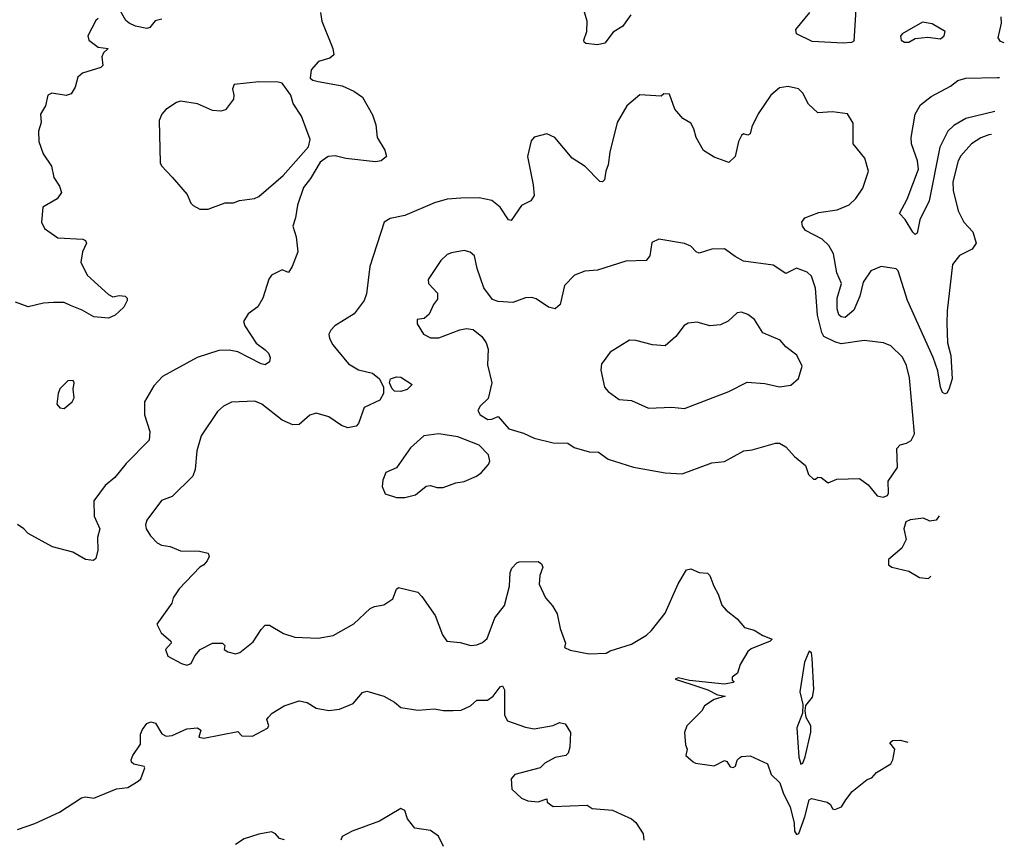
# Model space of a CAD drawing. Extents: x 1921360 to 2014538, y 768294 to 907744.
# Tile 277 of 412: x 1999525 to 2004176, y 829089 to 832961. Entities that reach past the tile are written whole.
import ezdxf

# ---------------------------------------------------------------- set-up
doc = ezdxf.new("R2010")
doc.units = 0

msp = doc.modelspace()

# ---------------------------------------------------------------- linework, layer by layer
at = {"layer": '0CON10XD'}
for points in [[(2000195.8, 832964.2), (2000164.3, 832955.7), (2000140, 832925), (2000125, 832920), (2000071.2, 832931.2), (2000042.5, 832945), (2000027, 832957), (1999993.3, 833015)], [(2002412.5, 832985), (2002388.6, 832951.4), (2002375, 832930), (2002327.8, 832902.2), (2002289.6, 832850.4), (2002255, 832842.8), (2002199.1, 832849.1), (2002191.1, 832855), (2002190.5, 832865), (2002203.5, 832905), (2002205.5, 832955), (2002179.6, 833045)], [(2003476.5, 833035), (2003465, 832860), (2003455, 832853.5), (2003415, 832850.4), (2003268.7, 832858.7), (2003194.2, 832894.2), (2003191.2, 832915), (2003257.5, 832995)], [(1999895, 832966.7), (1999885, 832957.5), (1999846.7, 832885), (1999852, 832865), (1999895, 832832), (1999942.5, 832825), (1999920, 832805), (1999913.6, 832786.4), (1999917.5, 832745), (1999907.5, 832735), (1999821.8, 832708.2), (1999799.7, 832690.3), (1999787.3, 832642.7), (1999768.8, 832611.2), (1999745, 832602.5), (1999676.1, 832613.9), (1999657.5, 832605), (1999646.2, 832555), (1999623.3, 832515), (1999626, 832475), (1999614.2, 832435), (1999615.9, 832385.9), (1999635, 832327.5), (1999675, 832270), (1999686.7, 832215), (1999712.5, 832175), (1999722.5, 832145), (1999702.5, 832115), (1999633.9, 832076.1), (1999627.5, 832005), (1999642.5, 831975), (1999705, 831930), (1999823.6, 831923.6), (1999835, 831917.5), (1999840, 831905), (1999822, 831865), (1999814, 831815), (1999844, 831755), (1999945, 831663.3), (1999965, 831652.5), (1999995, 831658), (2000022.5, 831655), (2000032, 831645), (2000032, 831635), (2000017.6, 831602.4), (1999975.5, 831564.5), (1999945, 831550.8), (1999875, 831556.9), (1999819.5, 831589.5), (1999765, 831611.1), (1999735, 831624.5), (1999684.5, 831625.5), (1999637.9, 831622.1), (1999565, 831604.4), (1999505, 831626.9)], [(2000945.6, 832995), (2000951.8, 832955), (2001004.5, 832825), (2001009.2, 832795), (2000990, 832780), (2000936.1, 832763.9), (2000902.5, 832725), (2000897.5, 832685), (2000910, 832675), (2000935, 832668.5), (2001048.3, 832648.3), (2001102.9, 832622.9), (2001143.8, 832595), (2001191.2, 832511.2), (2001207.5, 832465), (2001214.2, 832405), (2001250, 832345), (2001257.5, 832315), (2001232.5, 832295), (2001205, 832290), (2001065, 832305.8), (2001015, 832317.5), (2000982.5, 832315), (2000945, 832287.5), (2000898.8, 832211.2), (2000865, 832168.8), (2000836.7, 832085), (2000828.5, 832025), (2000815.8, 831985), (2000831.4, 831935), (2000839.2, 831865), (2000812, 831795), (2000795, 831767.5), (2000765, 831780), (2000715, 831753.8), (2000701.9, 831735), (2000674.2, 831645), (2000650, 831605), (2000605, 831571.2), (2000582.3, 831535), (2000587.7, 831515), (2000642.5, 831432.5), (2000685, 831401.1), (2000700.5, 831385), (2000708.9, 831365), (2000704.5, 831345), (2000685, 831330.8), (2000665, 831335.5), (2000555, 831392.2), (2000515, 831400), (2000465, 831398.9), (2000362.5, 831365), (2000198.8, 831275), (2000158.3, 831231.7), (2000114.2, 831155), (2000114.1, 831094.1), (2000140, 831015), (2000136, 830975), (2000027.5, 830865), (1999975, 830798), (1999929.1, 830760.9), (1999875, 830687.5), (1999876, 830615), (1999904, 830555), (1999893.1, 830515), (1999894.3, 830455), (1999884, 830416), (1999873.8, 830406.2), (1999835, 830411.4), (1999775.8, 830445.8), (1999680.5, 830470.5), (1999565, 830533.8), (1999545, 830556.2), (1999515, 830576.7)], [(2004176.4, 832852.4), (2004158.1, 832858.1), (2004146.9, 832875), (2004162.5, 832945), (2004161.5, 832975)], [(2003725, 832854.4), (2003755, 832871.8), (2003815, 832878.9), (2003875, 832870.4), (2003892.9, 832885), (2003896.7, 832905), (2003835, 832942), (2003790.7, 832949.3), (2003693.1, 832895), (2003686.4, 832883.6), (2003689.5, 832865), (2003704.5, 832854.5), (2003725, 832854.4)], [(2004131.5, 832527), (2003995.2, 832494.8), (2003938.1, 832461.9), (2003909.7, 832435), (2003871.6, 832358.4), (2003822, 832105), (2003777.1, 832015), (2003765, 831952.5), (2003755, 831946.7), (2003745, 831956.7), (2003707.3, 832017.3), (2003682, 832045), (2003717.3, 832112.7), (2003770.5, 832255), (2003766.4, 832295), (2003737.8, 832375), (2003736.7, 832405), (2003755.4, 832515), (2003780.3, 832559.7), (2003831.2, 832598.8), (2003922.9, 832647.1), (2003956.1, 832673.9), (2003995.2, 832684.8), (2004145, 832688.6), (2004153.7, 832687.7)], [(2004116.6, 832418.9), (2004103.4, 832416.6), (2004065, 832403.3), (2004021.1, 832375), (2003971.2, 832318.8), (2003958.8, 832295), (2003932.8, 832195), (2003934.8, 832154.8), (2003958.8, 832058.8), (2003985.7, 832005), (2004028.2, 831958.2), (2004043.6, 831905), (2004025, 831876.7), (2003965, 831846.9), (2003931.8, 831805), (2003906.4, 831585), (2003904.8, 831525.2), (2003907.9, 831435), (2003924.5, 831375), (2003930.5, 831265), (2003915, 831213.3), (2003905, 831196.7), (2003895, 831193.3), (2003885, 831200), (2003874.7, 831224.7), (2003861.7, 831301.7), (2003840.3, 831365), (2003719.4, 831635), (2003674.3, 831774.3), (2003665, 831784), (2003595, 831794.4), (2003545.8, 831775), (2003508.9, 831721.1), (2003493.4, 831655), (2003465, 831588.9), (2003425, 831553.8), (2003405, 831556.7), (2003395, 831567.5), (2003387.5, 831595), (2003386.4, 831645), (2003407.1, 831715), (2003384.7, 831765), (2003370, 831855), (2003347.3, 831895), (2003315.6, 831925), (2003237.1, 831965), (2003222.5, 831985), (2003220, 832005), (2003233.3, 832025), (2003299.8, 832050.2), (2003387.5, 832062.5), (2003442.8, 832087.2), (2003475, 832115.8), (2003508.1, 832165), (2003535.6, 832245), (2003517.6, 832307.6), (2003462.9, 832375), (2003462.7, 832472.7), (2003435, 832516), (2003365, 832525.8), (2003295, 832522), (2003251.7, 832561.7), (2003224.4, 832614.4), (2003204.4, 832634.4), (2003155, 832646.2), (2003115, 832638.9), (2003072.9, 832605), (2003013.3, 832516.7), (2002983.1, 832455), (2002975, 832422), (2002965, 832416), (2002945, 832422), (2002935, 832413.8), (2002920, 832385), (2002904.5, 832315.5), (2002875, 832286.2), (2002805, 832311.2), (2002755, 832343.8), (2002721.2, 832405), (2002710, 832445), (2002695, 832472.5), (2002657.5, 832495), (2002619.3, 832539.3), (2002595, 832610), (2002568.3, 832611.7), (2002555, 832600), (2002455, 832606.7), (2002393.8, 832555), (2002347.1, 832475), (2002312.5, 832335), (2002305.6, 832275), (2002293.5, 832245), (2002287.1, 832205), (2002277.5, 832195), (2002265, 832196), (2002196.9, 832266.9), (2002135, 832307.5), (2002053.3, 832405), (2002015, 832422), (2001955, 832406.2), (2001940.5, 832389.5), (2001924.2, 832315), (2001951.4, 832181.4), (2001955, 832130), (2001940, 832105), (2001895, 832083.3), (2001847.3, 832012.7), (2001834, 832015), (2001795.4, 832075.4), (2001755, 832107.1), (2001695, 832118.9), (2001608.7, 832118.7), (2001545, 832113.3), (2001483.8, 832096.2), (2001343.7, 832036.3), (2001275, 832022), (2001246.2, 832005), (2001179.4, 831795), (2001163.5, 831666.5), (2001151.9, 831635), (2001105, 831572), (2001013.8, 831515), (2000994, 831495), (2000986, 831475), (2000988, 831455), (2001004.2, 831425), (2001077.5, 831335), (2001125, 831306.9), (2001191.4, 831291.4), (2001224.2, 831265), (2001244.2, 831225), (2001244.3, 831195), (2001225.6, 831164.4), (2001151.5, 831128.5), (2001125.9, 831054.1), (2001115, 831040.6), (2001075, 831032.3), (2001045, 831044.6), (2000985.8, 831085), (2000925, 831102.5), (2000895, 831092.7), (2000845, 831049.2), (2000815, 831047.1), (2000765, 831068.5), (2000669.2, 831145), (2000635, 831159.4), (2000525, 831154.3), (2000488, 831135), (2000459.3, 831110.7), (2000382.5, 830995), (2000362.3, 830925), (2000354.6, 830835.4), (2000342.2, 830805), (2000245, 830708), (2000195, 830690), (2000125, 830596.2), (2000119.2, 830575), (2000122.5, 830555), (2000142.6, 830522.6), (2000175, 830490), (2000195, 830479.2), (2000235, 830471.5), (2000285, 830452.5), (2000375, 830449.4), (2000415, 830440), (2000420, 830425), (2000410, 830405), (2000395, 830386), (2000375.5, 830374.5), (2000277.7, 830272.3), (2000250.5, 830229.5), (2000243.3, 830205), (2000173.3, 830105), (2000193.3, 830065), (2000238.8, 830025), (2000241.2, 830015), (2000214.3, 829985.7), (2000225, 829953.3), (2000288.7, 829918.7), (2000315, 829910.8), (2000335, 829918.8), (2000352.2, 829955), (2000377.5, 829985), (2000435, 830015.6), (2000482.5, 830015), (2000493.3, 830005), (2000491.2, 829985), (2000507.5, 829975), (2000545, 829965.7), (2000565, 829971.4), (2000628, 830022), (2000665, 830080.8), (2000685, 830100), (2000705, 830100), (2000771.4, 830061.4), (2000825, 830044.5), (2000935, 830039.5), (2001005, 830051.4), (2001103, 830107), (2001180.3, 830179.7), (2001200.5, 830189.5), (2001245, 830197.3), (2001287.3, 830225), (2001305, 830271.2), (2001315, 830279.2), (2001405, 830256), (2001425, 830236.7), (2001487, 830147), (2001522.5, 830055), (2001542.5, 830025), (2001605, 830018.1), (2001655.5, 830004.5), (2001685, 830006.9), (2001711.7, 830018.3), (2001733.2, 830036.8), (2001770, 830135), (2001815, 830193.3), (2001838.6, 830285), (2001841.2, 830348.8), (2001849.5, 830370.5), (2001873.3, 830395), (2001885, 830399.2), (2001975, 830402), (2001990.5, 830390.5), (2001996.2, 830375), (2001982, 830335), (2001979.2, 830295), (2002009.1, 830229.1), (2002041.9, 830191.9), (2002064.4, 830154.4), (2002077.8, 830085), (2002104, 830016), (2002098.8, 829995), (2002125, 829981.8), (2002215, 829964.5), (2002295, 829968.8), (2002315, 829979.2), (2002415, 830010.6), (2002486.3, 830053.7), (2002509.2, 830075), (2002573.5, 830156.5), (2002635, 830296.2), (2002675, 830361.2), (2002695, 830366.2), (2002735, 830348.8), (2002775, 830346.7), (2002785.9, 830335.9), (2002803.8, 830285), (2002825, 830247.5), (2002842, 830195), (2002861.7, 830171.7), (2002915, 830130), (2002949.3, 830089.3), (2002995, 830076.7), (2003035, 830051.2), (2003080, 830035), (2003070, 830025), (2002980.9, 829989.1), (2002965, 829976), (2002928, 829915), (2002915.7, 829874.3), (2002890, 829855), (2002891.2, 829841.2), (2002900, 829835), (2002895, 829830), (2002855, 829821.1), (2002689.1, 829839.1), (2002635, 829851.4), (2002622, 829845), (2002695, 829822.5), (2002775.4, 829795.4), (2002821.2, 829771.2), (2002857.5, 829765), (2002805, 829748.8), (2002760, 829720), (2002746.9, 829695), (2002676, 829625), (2002666, 829594), (2002670, 829535), (2002678, 829515), (2002672.5, 829485), (2002706.2, 829455), (2002718.1, 829448.1), (2002805, 829436), (2002855, 829461.2), (2002865.8, 829455.8), (2002880.6, 829430.6), (2002895, 829428), (2002905.8, 829435), (2002915, 829462.5), (2002925, 829473.3), (2002935, 829480), (2002975, 829483.3), (2003057.5, 829445), (2003075.7, 829395), (2003116.3, 829356.3), (2003133.2, 829303.2), (2003165, 829242.5), (2003183.4, 829165), (2003185, 829126.7), (2003195, 829112), (2003205, 829116), (2003234.8, 829195), (2003255, 829275.7), (2003265, 829282), (2003340, 829265), (2003355, 829252.5), (2003365, 829233.3), (2003375, 829230), (2003407.9, 829242.1), (2003428, 829275), (2003458, 829315), (2003528.3, 829371.7), (2003550, 829380), (2003573.3, 829405), (2003640, 829445), (2003650, 829465), (2003660, 829515), (2003636, 829545), (2003647.5, 829555), (2003685, 829556.5), (2003720.5, 829548.1)], [(2000376.1, 832066.1), (2000415, 832066.2), (2000435, 832074), (2000495, 832096.2), (2000535, 832096.2), (2000562.9, 832107.1), (2000634.3, 832115.7), (2000655, 832126), (2000770, 832225), (2000889.3, 832360.7), (2000896.9, 832395), (2000855.4, 832505), (2000816.7, 832565), (2000805.3, 832605.3), (2000765, 832661.1), (2000746.7, 832666.7), (2000655, 832668.1), (2000538, 832655), (2000530, 832635), (2000537.1, 832605), (2000534.2, 832585.8), (2000497.5, 832535), (2000475, 832528.8), (2000435, 832532), (2000365, 832564), (2000285, 832576.2), (2000265, 832570), (2000215, 832536.7), (2000195.8, 832514.2), (2000184, 832485), (2000189.2, 832285), (2000195, 832271.2), (2000245, 832216.7), (2000315.6, 832135.6), (2000333.8, 832095), (2000345, 832083.8), (2000376.1, 832066.1)], [(2003603.9, 830706.1), (2003625, 830713.8), (2003630, 830725), (2003628.3, 830781.7), (2003672.5, 830845), (2003669.4, 830935), (2003685, 830953.1), (2003715, 830960), (2003737, 830973), (2003751.4, 831005), (2003728.6, 831268.6), (2003715, 831326.7), (2003695, 831366.2), (2003640.3, 831420.3), (2003606.1, 831433.9), (2003515, 831445.7), (2003405, 831430.2), (2003375, 831438.6), (2003324.5, 831464.5), (2003313.6, 831483.6), (2003293.8, 831565), (2003285, 831693.3), (2003265, 831750), (2003245, 831768.9), (2003195, 831787.1), (2003145, 831762.2), (2003085, 831801.9), (2002945, 831820), (2002905, 831842.5), (2002855, 831878), (2002795, 831877.5), (2002735, 831858.8), (2002720, 831865), (2002695, 831891.2), (2002665, 831903.8), (2002545, 831923.8), (2002511.7, 831908.3), (2002502, 831845), (2002485, 831824), (2002389.1, 831820.9), (2002255, 831777.1), (2002195, 831772.5), (2002145.6, 831754.4), (2002098, 831705), (2002077.5, 831615), (2002054.1, 831595.9), (2002022.8, 831602.8), (2001965, 831643.1), (2001945, 831649.2), (2001915, 831647.1), (2001854.3, 831625.7), (2001785, 831629.4), (2001759.1, 831639.1), (2001717.1, 831695), (2001685.6, 831785), (2001672.9, 831845), (2001652.8, 831862.8), (2001625, 831870), (2001565, 831860), (2001545, 831851.2), (2001515, 831823.3), (2001453.9, 831733.9), (2001456.2, 831715), (2001498.9, 831668.9), (2001499.1, 831640.9), (2001480, 831615), (2001459.7, 831570.3), (2001435, 831550), (2001402.5, 831545), (2001403.3, 831525), (2001432, 831475), (2001465, 831457.5), (2001505, 831458.6), (2001603.6, 831496.4), (2001635, 831502.7), (2001667.7, 831497.7), (2001708.9, 831465), (2001727.8, 831435), (2001737.8, 831405), (2001735, 831330), (2001755.7, 831245), (2001738, 831172), (2001700, 831135), (2001690, 831115), (2001700, 831095), (2001737, 831073), (2001755, 831073.3), (2001785, 831086.7), (2001835, 831028.2), (2001905, 831008.2), (2001955, 830984.7), (2002045, 830962.2), (2002115, 830961.1), (2002145, 830940), (2002215, 830919.2), (2002258.7, 830918.7), (2002305, 830885.6), (2002425, 830847.7), (2002575, 830820), (2002655, 830815.8), (2002795, 830867.5), (2002855, 830873.8), (2002945.9, 830924.1), (2002985, 830929.2), (2003095, 830961.2), (2003115, 830961.2), (2003143.9, 830943.9), (2003185, 830896.7), (2003237.5, 830855), (2003251.7, 830811.7), (2003275, 830790), (2003285, 830790), (2003295, 830800), (2003311.7, 830798.3), (2003345, 830772.5), (2003385, 830790), (2003493, 830793), (2003533.9, 830763.9), (2003575, 830711.2), (2003603.9, 830706.1)], [(2002665, 831124.4), (2002875, 831204.2), (2002961.7, 831248.3), (2003045, 831242.5), (2003115, 831226), (2003167.5, 831235), (2003203.6, 831266.4), (2003222, 831325), (2003196.4, 831376.4), (2003144, 831415), (2003116.9, 831446.9), (2003035, 831482), (2002995.8, 831545), (2002965, 831568), (2002935, 831580), (2002915, 831576), (2002872.6, 831537.4), (2002835, 831520), (2002785, 831514.3), (2002725, 831531.4), (2002683.1, 831526.9), (2002664.3, 831515.7), (2002625, 831463.8), (2002575, 831420), (2002515, 831424.3), (2002435, 831446.2), (2002405, 831446.7), (2002315, 831391.2), (2002281.2, 831345), (2002273.8, 831335), (2002270, 831305), (2002288, 831225), (2002304.4, 831204.4), (2002357.1, 831167.1), (2002415, 831161.4), (2002495, 831125.8), (2002605, 831130.8), (2002665, 831124.4)], [(1999735, 831123.8), (1999772.5, 831155), (1999782.5, 831175), (1999777.5, 831215), (1999782.5, 831245), (1999777, 831257), (1999752.5, 831255), (1999715, 831217.5), (1999706.7, 831195), (1999700, 831145), (1999715, 831126.7), (1999735, 831123.8)], [(2001325, 831204), (2001296.1, 831206.1), (2001285, 831216.7), (2001271.2, 831245), (2001276.7, 831265), (2001305, 831274), (2001325, 831272.5), (2001378.3, 831238.3), (2001355.7, 831214.3), (2001325, 831204)], [(2001345, 830703.3), (2001395, 830716.7), (2001445, 830756.7), (2001465, 830760), (2001495, 830751.2), (2001525, 830751.2), (2001585, 830773.3), (2001625, 830778.8), (2001682.5, 830805), (2001705, 830820), (2001739.7, 830860.3), (2001745.6, 830875), (2001740, 830905), (2001695, 830950.6), (2001595, 830991), (2001505, 831004.6), (2001434.4, 830995.6), (2001371.2, 830938.8), (2001305, 830843.3), (2001255, 830822.5), (2001240, 830785), (2001237.5, 830755), (2001250.7, 830720.7), (2001305, 830703.3), (2001345, 830703.3)], [(2003868.5, 830617.8), (2003853.9, 830596.1), (2003825, 830591.2), (2003795, 830606.7), (2003731.7, 830598.3), (2003710.5, 830589.5), (2003701.2, 830555), (2003712.5, 830505), (2003692.5, 830465), (2003629.3, 830410.7), (2003630, 830385), (2003645, 830373.8), (2003725.9, 830355.9), (2003775, 830326.2), (2003818.3, 830321.7), (2003829.2, 830332.7)], [(2003215, 829444.2), (2003225, 829448.6), (2003235, 829478.9), (2003262.8, 829595), (2003262.3, 829625), (2003240.4, 829665), (2003235.4, 829695), (2003238.5, 829721.5), (2003269.6, 829760.4), (2003276.7, 829796.7), (2003269, 829945), (2003265, 829969.2), (2003255, 829977.1), (2003232.9, 829925), (2003210.3, 829785), (2003224.4, 829725), (2003223.6, 829685), (2003195.8, 829615), (2003205, 829476.7), (2003215, 829444.2)], [(1999515, 829135.8), (1999597, 829163), (1999712.5, 829217.5), (1999817.5, 829285), (1999835, 829289.2), (1999875, 829283.8), (1999982.7, 829327.3), (2000035, 829333.5), (2000085, 829363.8), (2000097.1, 829375), (2000116.2, 829426.2), (2000112.5, 829432.5), (2000063.6, 829443.6), (2000053.6, 829453.6), (2000052.2, 829465), (2000059.4, 829485), (2000095, 829537.5), (2000096.2, 829585), (2000105, 829607.5), (2000125, 829636.7), (2000145, 829644), (2000167, 829637), (2000197, 829587), (2000216.4, 829576.4), (2000245, 829579.2), (2000315, 829610.8), (2000365, 829616.2), (2000380, 829605), (2000371.7, 829571.7), (2000395, 829566.2), (2000555, 829598.8), (2000575, 829577.5), (2000625, 829575.8), (2000695.5, 829614.5), (2000702, 829625), (2000692, 829655), (2000698, 829665), (2000718, 829685), (2000775, 829720), (2000845, 829743.1), (2000883.3, 829735), (2000925, 829708), (2000985, 829698.1), (2001035, 829703.1), (2001099.8, 829730.2), (2001145, 829782), (2001165, 829789.2), (2001245, 829765.7), (2001295, 829736.9), (2001325, 829711.4), (2001405, 829699.6), (2001485, 829704.5), (2001525, 829696.9), (2001573.1, 829696.9), (2001611.1, 829698.9), (2001655, 829720), (2001685, 829745.6), (2001735, 829746), (2001762, 829765), (2001795, 829809.2), (2001805, 829814.2), (2001815.3, 829795), (2001815.6, 829675.6), (2001829.2, 829649.2), (2001915, 829618.6), (2001955, 829611.4), (2002045, 829627.1), (2002075, 829640.8), (2002102.5, 829635), (2002127, 829593), (2002123.9, 829523.9), (2002115.8, 829495), (2002105, 829484.3), (2002054.5, 829475.5), (2002005, 829448), (2001983.9, 829426.1), (2001863.3, 829395), (2001846.7, 829375), (2001850, 829325), (2001895, 829283.3), (2001925, 829271.2), (2001975, 829266.2), (2002015, 829280), (2002017.5, 829265), (2002045, 829244.4), (2002205, 829250), (2002230, 829235), (2002325, 829225.7), (2002366.8, 829206.8), (2002415, 829186), (2002435, 829167.5), (2002470, 829115), (2002473.8, 829085)], [(2001527.5, 829055), (2001503.9, 829103.9), (2001465, 829130), (2001392, 829142), (2001357.5, 829185), (2001344, 829225), (2001325, 829234.2), (2001225.4, 829174.6), (2001095, 829127.8), (2001048, 829102), (2001042.5, 829085)], [(2000775.7, 829085.7), (2000752.7, 829092.7), (2000734, 829115), (2000715, 829123.3), (2000655, 829113.3), (2000585, 829090.9), (2000544.4, 829065)]]:
    msp.add_lwpolyline(points, dxfattribs=at)

doc.saveas('drawing.dxf')
